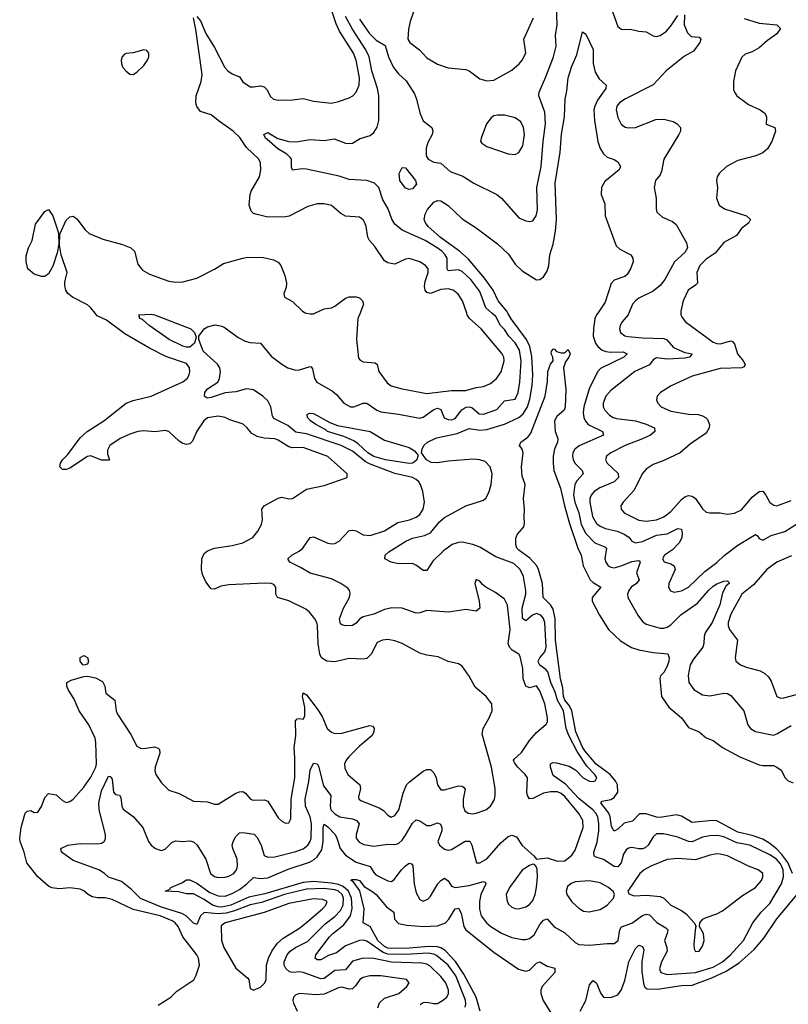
# Model space of a CAD drawing. Header units: inches. Extents: x 1694797 to 1849917, y 907313 to 1017959.
# Tile 535 of 656: x 1783247 to 1787595, y 996089 to 1001660. Entities that reach past the tile are written whole.
import ezdxf

# ---------------------------------------------------------------- set-up
doc = ezdxf.new("R2010")
doc.units = ezdxf.units.IN
doc.header["$MEASUREMENT"] = 0
doc.layers.add('B7080', color=7, linetype='Continuous')
doc.layers.add('B7989', color=7, linetype='Continuous')

msp = doc.modelspace()

# ---------------------------------------------------------------- linework, layer by layer
at = {"layer": 'B7080', "color": 5}
for points, elevation in [([(1784250, 1001678), (1784270, 1001652.7), (1784301, 1001581), (1784350, 1001502), (1784407, 1001390), (1784425, 1001370), (1784450, 1001353.2), (1784490, 1001335.8), (1784510, 1001308.9), (1784550, 1001280.7), (1784570, 1001279.2), (1784610, 1001285.4), (1784630, 1001280.3), (1784644.7, 1001264.7), (1784665.1, 1001225.1), (1784683.8, 1001210), (1784710, 1001205.4), (1784790, 1001205.7), (1784850, 1001214.2), (1784910, 1001199.7), (1785010, 1001188), (1785050, 1001196.5), (1785110, 1001218.3), (1785130.7, 1001229.3), (1785150.6, 1001249.4), (1785166.5, 1001290), (1785169.2, 1001330), (1785149.9, 1001430), (1785134.8, 1001470), (1785055.3, 1001595.3), (1785036.9, 1001636.9), (1784999.9, 1001750)], 580), ([(1785170, 1001662.9), (1785224.1, 1001584.1), (1785264.1, 1001544.1), (1785313.8, 1001513.8), (1785333.4, 1001450), (1785361.5, 1001390), (1785390, 1001353.4), (1785433.1, 1001313.1), (1785479.5, 1001239.5), (1785491.3, 1001210), (1785510, 1001133.7), (1785530, 1001088.5), (1785577.6, 1001050), (1785584, 1001030), (1785579.7, 1001010), (1785555.7, 1000964.3), (1785546.8, 1000933.2), (1785547, 1000890), (1785558.1, 1000870), (1785590, 1000853.3), (1785630, 1000848.5), (1785681.4, 1000801.4), (1785754.5, 1000774.5), (1785815.4, 1000735.4), (1785946, 1000670), (1785972.4, 1000650), (1786070, 1000539.3), (1786110, 1000522.4), (1786130, 1000518.4), (1786150, 1000522.4), (1786168.3, 1000550), (1786176.5, 1000583.5), (1786172.2, 1000710), (1786197.2, 1000830), (1786207.6, 1000970), (1786221.4, 1001070), (1786216.7, 1001136.6), (1786183.1, 1001230), (1786184.8, 1001250), (1786223.7, 1001336.3), (1786267, 1001450), (1786281.7, 1001510), (1786278.3, 1001570), (1786286.4, 1001630), (1786283.2, 1001736.8)], 560), ([(1785484.2, 1001730), (1785456.1, 1001650), (1785446.5, 1001606.5), (1785443.5, 1001550), (1785454, 1001530), (1785508.5, 1001488.5), (1785550, 1001444.9), (1785610, 1001408.9), (1785670, 1001386.7), (1785770, 1001378), (1785790.3, 1001370.3), (1785850, 1001324.9), (1785890, 1001313), (1785930, 1001318.4), (1786030, 1001374.3), (1786073, 1001410), (1786089.7, 1001430), (1786109.6, 1001470), (1786099.1, 1001550), (1786154.2, 1001670)], 580), ([(1785775.7, 1000000), (1785752.2, 1000070), (1785727.6, 1000107.6), (1785698.7, 1000130), (1785670, 1000137), (1785630, 1000133.8), (1785570, 1000111.5), (1785550, 1000117.3), (1785540.9, 1000130), (1785537.7, 1000150), (1785541.4, 1000178.6), (1785557.2, 1000230), (1785557.4, 1000250), (1785542.2, 1000270), (1785509.6, 1000290), (1785450, 1000307.9), (1785430, 1000305.8), (1785370, 1000277.4), (1785357.7, 1000277.7), (1785330, 1000284.2), (1785310, 1000295.6), (1785256, 1000376), (1785225.1, 1000410), (1785216.4, 1000430), (1785207.1, 1000490), (1785199.7, 1000510), (1785190, 1000527.3), (1785170, 1000543), (1785090, 1000548.4), (1785063.2, 1000563.2), (1785010, 1000608), (1784970, 1000618.9), (1784930, 1000617.4), (1784877.5, 1000602.5), (1784771.5, 1000548.5), (1784750, 1000544.2), (1784650, 1000542.4), (1784590, 1000556.9), (1784570, 1000564.2), (1784556, 1000576), (1784544.8, 1000610), (1784550.9, 1000670), (1784556, 1000690), (1784604, 1000770), (1784611.3, 1000811.3), (1784609.6, 1000849.6), (1784599.3, 1000870), (1784530, 1000936), (1784492.7, 1000992.7), (1784455, 1001030), (1784369.3, 1001089.3), (1784330, 1001122.2), (1784270, 1001140.3), (1784249.4, 1001169.4), (1784244.3, 1001190), (1784245, 1001230), (1784273.5, 1001310), (1784279, 1001350), (1784244.1, 1001604.1), (1784229.8, 1001670.2)], 580), ([(1785917.6, 1000000), (1785884.6, 1000030), (1785850, 1000122.9), (1785799.1, 1000190), (1785750, 1000235), (1785730, 1000245.5), (1785670, 1000238.7), (1785665.1, 1000250), (1785664.7, 1000310), (1785653.9, 1000330), (1785634.4, 1000350), (1785608.9, 1000370), (1785539.8, 1000410), (1785410, 1000469.8), (1785370, 1000503.5), (1785351.4, 1000531.4), (1785331.7, 1000590), (1785300.7, 1000640.7), (1785278.6, 1000710), (1785254.7, 1000734.7), (1785210.3, 1000750.3), (1785110, 1000756.5), (1785055.2, 1000775.2), (1784870, 1000814.3), (1784844.4, 1000815.6), (1784790, 1000808.3), (1784784.9, 1000824.9), (1784784.7, 1000870), (1784778.7, 1000878.7), (1784758.4, 1000898.4), (1784706.5, 1000930), (1784659.3, 1000970), (1784637.2, 1000990), (1784627.8, 1001010), (1784650, 1001020.9), (1784708, 1000988), (1784770, 1000970.9), (1784810.6, 1000969.4), (1784890, 1000982.8), (1784970, 1000976.9), (1785025.4, 1000985.4), (1785090, 1000961.1), (1785110, 1000959.5), (1785130, 1000961.3), (1785172.2, 1000987.8), (1785230, 1001004.9), (1785250, 1001022.2), (1785270, 1001051.6), (1785279.5, 1001090), (1785279.1, 1001230), (1785271.7, 1001270), (1785239.9, 1001370), (1785223.1, 1001450), (1785205.6, 1001490), (1785130, 1001605.7), (1785090, 1001677.2)], 560), ([(1786599, 1001710), (1786630, 1001621.6), (1786650, 1001606.3), (1786710, 1001604.9), (1786750, 1001594), (1786790, 1001590.3), (1786830, 1001569.2), (1786850, 1001565.4), (1786870, 1001570.2), (1786905.2, 1001594.8), (1786933, 1001627), (1786970, 1001684.2)], 560), ([(1787008, 1001688), (1787006.5, 1001630), (1787024.8, 1001584.8), (1787045.3, 1001565.3), (1787090, 1001561.6), (1787100.4, 1001550), (1787093.4, 1001530), (1787057.6, 1001482.4), (1787007.1, 1001453), (1786904.2, 1001370), (1786829.4, 1001290.6), (1786669.3, 1001210), (1786640.6, 1001190), (1786624.4, 1001170), (1786620.2, 1001150), (1786630, 1001106), (1786649.5, 1001069.5), (1786672.6, 1001052.6), (1786690, 1001047.8), (1786730, 1001050.2), (1786845.2, 1001094.8), (1786890, 1001097.6), (1786943.4, 1001083.4), (1786966.7, 1001070), (1786984.2, 1001050), (1786985.3, 1001030), (1786975.8, 1001010), (1786890.8, 1000870), (1786878.3, 1000801.7), (1786870, 1000782.6), (1786843.1, 1000750), (1786836.5, 1000710), (1786847.4, 1000650), (1786846.5, 1000590), (1786851.8, 1000570), (1786882.3, 1000542.3), (1786938.8, 1000518.8), (1786961.2, 1000501.2), (1787018, 1000398), (1787024.5, 1000370), (1787010, 1000342.2), (1786951, 1000290), (1786896.2, 1000190), (1786870, 1000156.8), (1786830, 1000124.6), (1786750, 1000084), (1786730.2, 1000070), (1786713.6, 1000050), (1786693.1, 1000000)], 560), ([(1787345.7, 1001665.7), (1787430, 1001639.7), (1787530, 1001630.4), (1787550.8, 1001610), (1787530, 1001580.7), (1787477.1, 1001542.9), (1787430, 1001499.7), (1787390, 1001478), (1787350, 1001465.6), (1787332.3, 1001447.7), (1787296.6, 1001370), (1787284, 1001310), (1787285.5, 1001265.5), (1787289.5, 1001249.4), (1787302.8, 1001230), (1787370, 1001180.9), (1787435.5, 1001150), (1787464.4, 1001130), (1787472, 1001108), (1787468.7, 1001068.7), (1787518, 1001050), (1787523.1, 1001030), (1787500.9, 1000970), (1787476.1, 1000930), (1787450, 1000906.6), (1787410.6, 1000890), (1787310, 1000864.1), (1787245.3, 1000830), (1787203.1, 1000790), (1787192.2, 1000770), (1787188.4, 1000750), (1787193.7, 1000710), (1787187.6, 1000650), (1787203.1, 1000610), (1787233, 1000590), (1787359.1, 1000550), (1787381.6, 1000530), (1787372.2, 1000510), (1787330, 1000477.7), (1787301.1, 1000438.9), (1787230, 1000399.8), (1787180.6, 1000339.4), (1787130, 1000305.8), (1787094, 1000270), (1787078, 1000230), (1787081.1, 1000170), (1787070, 1000157.2), (1787027.7, 1000130), (1787000.7, 1000070), (1786987.4, 1000010), (1786987.3, 1000000)], 580), ([(1786007.8, 1000000), (1786001.7, 1000010), (1785952.8, 1000070), (1785924.9, 1000130), (1785876.8, 1000196.8), (1785785.1, 1000305.1), (1785735.8, 1000350), (1785627.6, 1000427.6), (1785557.2, 1000490), (1785542.3, 1000510), (1785535, 1000530), (1785539.9, 1000560.1), (1785553.1, 1000586.9), (1785590, 1000627), (1785610, 1000636.1), (1785630, 1000634.2), (1785670, 1000609.1), (1785750, 1000533.2), (1785830, 1000482.6), (1785950, 1000391), (1786012.7, 1000332.7), (1786050, 1000277.3), (1786090, 1000239.1), (1786170, 1000188.9), (1786190, 1000190.4), (1786210, 1000204.9), (1786230, 1000237.3), (1786240.9, 1000270), (1786246.3, 1000330), (1786263.9, 1000390), (1786277.4, 1000462.6), (1786282.7, 1000530), (1786275.3, 1000735.3), (1786304.5, 1000910), (1786311.9, 1001011.9), (1786329.4, 1001110), (1786331.7, 1001210), (1786342, 1001258), (1786349.1, 1001330), (1786370, 1001397.1), (1786399.4, 1001460.6), (1786430, 1001591.3), (1786450, 1001578), (1786490, 1001490.8), (1786491.6, 1001411.5), (1786502.3, 1001362.3), (1786525.5, 1001325.5), (1786564, 1001290), (1786562.4, 1001270), (1786515.9, 1001204.1), (1786499.7, 1001170), (1786495.4, 1001150), (1786497.8, 1001090), (1786517.1, 1000970), (1786531.3, 1000931.3), (1786550, 1000900.3), (1786570, 1000882.8), (1786608.9, 1000868.9), (1786630, 1000855.5), (1786645.5, 1000830), (1786637.1, 1000810), (1786556.5, 1000743.5), (1786538, 1000710), (1786535.8, 1000670), (1786557.1, 1000617.1), (1786558.8, 1000550), (1786621.2, 1000381.2), (1786641, 1000361), (1786703.8, 1000330), (1786715.8, 1000310), (1786717.4, 1000290), (1786702.2, 1000250), (1786682.3, 1000217.7), (1786670, 1000207.8), (1786610, 1000186.3), (1786592.5, 1000167.6), (1786558.5, 1000061.5), (1786516.4, 1000000)], 540), ([(1783673.5, 1000000), (1783649.9, 1000029.9), (1783630, 1000047.1), (1783545.1, 1000090), (1783520.3, 1000110), (1783508.7, 1000130), (1783503.1, 1000156.9), (1783503.3, 1000176.7), (1783515.4, 1000230), (1783482, 1000330), (1783473.2, 1000386.8), (1783473.6, 1000446.4), (1783510, 1000526), (1783530, 1000544.9), (1783550, 1000547.7), (1783570, 1000533), (1783617.1, 1000470), (1783640.7, 1000450), (1783717.5, 1000417.5), (1783828.8, 1000388.8), (1783876, 1000370), (1783896.3, 1000350), (1783915.8, 1000275.8), (1783942.7, 1000242.7), (1783980.7, 1000220.7), (1784090, 1000180.3), (1784130, 1000174), (1784170, 1000175.8), (1784250, 1000198.4), (1784350, 1000248.9), (1784399.3, 1000280.7), (1784508.7, 1000311.3), (1784535.4, 1000315.4), (1784626.5, 1000313.5), (1784682, 1000302), (1784708.7, 1000288.7), (1784724.9, 1000270), (1784747.1, 1000212.9), (1784756.3, 1000170), (1784755.2, 1000144.8), (1784741, 1000110), (1784744.7, 1000090), (1784790, 1000064.9), (1784847.3, 1000010), (1784861.7, 1000001.7), (1784869.3, 1000000)], 580), ([(1784917.5, 1000000), (1784970, 1000024.9), (1785010, 1000028.9), (1785030, 1000038.9), (1785090, 1000083.7), (1785110, 1000092.2), (1785150, 1000092.4), (1785170, 1000085.5), (1785185.5, 1000070), (1785192.4, 1000050), (1785172.6, 1000000)], 580)]:
    msp.add_lwpolyline(points, dxfattribs=dict(at, elevation=elevation))
for points, elevation in [([(1783950, 1001489.3), (1783890, 1001471.8), (1783850, 1001469.2), (1783837.3, 1001462.7), (1783826.8, 1001450), (1783822, 1001430), (1783823.8, 1001410), (1783830.7, 1001390), (1783847.3, 1001370), (1783870, 1001350.8), (1783890, 1001350.7), (1783910, 1001363), (1783950, 1001400.5), (1783969.5, 1001430), (1783977, 1001450), (1783978, 1001470), (1783966, 1001486)], 620), ([(1785950, 1001120.5), (1785930, 1001115.6), (1785914.9, 1001105.1), (1785887, 1001070), (1785857, 1000990), (1785854, 1000970), (1785861, 1000961), (1785890, 1000942.8), (1786010, 1000901.7), (1786050, 1000897), (1786070, 1000908.4), (1786093.1, 1000946.9), (1786103.4, 1001010), (1786097.7, 1001050), (1786081.3, 1001081.3), (1786050, 1001103.9), (1785990, 1001118.9)], 580), ([(1785450, 1000699.7), (1785430, 1000707.6), (1785397.6, 1000750), (1785394, 1000790), (1785410, 1000822.8), (1785430, 1000822), (1785486, 1000750), (1785492, 1000730), (1785470, 1000703)], 540), ([(1783370, 1000207.3), (1783330, 1000220.9), (1783294, 1000250), (1783283.7, 1000290), (1783284.1, 1000324.1), (1783297, 1000370), (1783317, 1000410), (1783337.2, 1000502.8), (1783390, 1000574.8), (1783410, 1000586.8), (1783435.3, 1000550), (1783462, 1000470), (1783467.7, 1000450), (1783468, 1000390), (1783459.5, 1000340.5), (1783435.1, 1000264.9), (1783410, 1000222.4), (1783390, 1000207.6)], 580)]:
    msp.add_lwpolyline(points, close=True, dxfattribs=dict(at, elevation=elevation))
at = {"layer": 'B7989', "color": 5}
for points, elevation in [([(1784030, 996084.2), (1784101.6, 996130), (1784136.3, 996163.7), (1784231.5, 996228.5), (1784246.2, 996253.8), (1784263.9, 996310), (1784258.9, 996350), (1784249.8, 996370), (1784170.7, 996470.7), (1784143.1, 996530), (1784127, 996550), (1784110, 996561.8), (1784041.1, 996590), (1783890, 996625.1), (1783770, 996681.9), (1783730, 996691.7), (1783688.3, 996691.7), (1783657.3, 996697.3), (1783634.6, 996710), (1783610, 996731.9), (1783590, 996740.4), (1783530, 996747.4), (1783470, 996742), (1783430, 996747.3), (1783410, 996758), (1783349.2, 996810), (1783287.6, 996890), (1783271.8, 996950), (1783249.6, 997010), (1783247.3, 997030), (1783255.1, 997090), (1783278, 997170), (1783290, 997182), (1783310, 997186), (1783330, 997175.3), (1783350, 997176.5), (1783370, 997208.5), (1783390, 997259.5), (1783410, 997282.8), (1783454.4, 997274.4), (1783490, 997241.6), (1783510, 997230.4), (1783530, 997236.4), (1783550, 997250.4), (1783610, 997318.3), (1783650, 997373.6), (1783677.3, 997430), (1783681.2, 997450), (1783678.9, 997570), (1783674.5, 997594.5), (1783638.3, 997670), (1783584.3, 997750), (1783555, 997815), (1783522.4, 997870), (1783513.8, 997890), (1783514.7, 997910), (1783537.7, 997922.3), (1783610, 997943.5), (1783630, 997945.2), (1783676.9, 997936.9), (1783715.5, 997915.5), (1783728.3, 997890), (1783733.8, 997850), (1783784.6, 997810), (1783792.9, 997750), (1783800.2, 997730), (1783875.4, 997615.4), (1783909, 997550), (1783930, 997539.1), (1783950, 997537.2), (1784010, 997546), (1784030, 997539.3), (1784037.6, 997530), (1784039.6, 997510), (1784012.8, 997430), (1784011.6, 997410), (1784017, 997390), (1784050, 997343), (1784090, 997301.3), (1784150, 997281.7), (1784230, 997238.3), (1784310, 997234.6), (1784350, 997221.3), (1784370, 997221.1), (1784470, 997283.5), (1784490, 997291.3), (1784510, 997292.9), (1784524.7, 997284.7), (1784551.6, 997251.5), (1784565.1, 997245.1), (1784630, 997246.5), (1784650, 997238), (1784710, 997144.9), (1784730, 997124.9), (1784750, 997114.9), (1784770, 997116.3), (1784781, 997139), (1784782.2, 997250), (1784803.1, 997370), (1784803.9, 997483.9), (1784798.9, 997541.1), (1784809.4, 997610), (1784807.2, 997692.8), (1784815.9, 997704.1), (1784830, 997706.7), (1784850, 997703.1), (1784860.5, 997719.5), (1784860.3, 997770), (1784846.2, 997830), (1784850, 997850.6), (1784870, 997839.3), (1784930, 997761.7), (1784958.4, 997718.4), (1784986.8, 997650), (1785010, 997628.4), (1785030, 997622.2), (1785070, 997623.2), (1785227.4, 997667.4), (1785242.5, 997662.5), (1785252, 997652), (1785251.2, 997630), (1785240.2, 997610), (1785170, 997549.8), (1785109.2, 997490), (1785093.6, 997470), (1785085.2, 997450), (1785085.4, 997425.5), (1785102.8, 997390), (1785171.6, 997330), (1785175.8, 997310), (1785163, 997263), (1785165.7, 997250), (1785180.6, 997240.6), (1785280.5, 997200.5), (1785305.3, 997185.3), (1785330, 997159.1), (1785348.8, 997148.8), (1785370, 997157.1), (1785391.7, 997190), (1785416.5, 997283.5), (1785435.3, 997330), (1785451.2, 997348.8), (1785530, 997408), (1785550, 997417.7), (1785570, 997417.4), (1785590, 997398.4), (1785602.8, 997370), (1785611.3, 997331.3), (1785630, 997303.1), (1785650, 997302.3), (1785730, 997324.6), (1785750, 997323.8), (1785758.3, 997318.3), (1785766.4, 997306.4), (1785756.3, 997250), (1785755.6, 997210), (1785764.7, 997184.7), (1785783.8, 997170), (1785810, 997166.3), (1785830, 997170.2), (1785884.7, 997190), (1785910.5, 997209.5), (1785932.2, 997247.8), (1785937.3, 997270), (1785937.4, 997310), (1785916.1, 997430), (1785862.8, 997617.2), (1785868.3, 997650), (1785902.4, 997710), (1785919.3, 997750), (1785918, 997790), (1785886.6, 997830), (1785823.9, 997883.9), (1785790, 997945.1), (1785750, 998002.9), (1785730, 998014.7), (1785670, 998027.8), (1785615, 998055.1), (1785550, 998063.8), (1785510, 998075.5), (1785410, 998130.9), (1785370, 998146.4), (1785330, 998153.8), (1785298.8, 998150), (1785270, 998136.9), (1785235.3, 998070), (1785210, 998045.3), (1785190, 998041.6), (1785110, 998044.8), (1785030, 998026.5), (1784984.5, 998030), (1784954.5, 998050), (1784945.2, 998070), (1784934.7, 998130), (1784931.7, 998231.7), (1784928, 998250), (1784917.2, 998270), (1784887, 998307), (1784865, 998325), (1784770, 998372.6), (1784706.3, 998390), (1784695.3, 998410), (1784695.8, 998450), (1784684.1, 998464.1), (1784670.4, 998470.4), (1784632.5, 998472.5), (1784430, 998462.3), (1784385.3, 998454.7), (1784350, 998437.7), (1784330, 998440.4), (1784299.5, 998479.5), (1784281.3, 998521.3), (1784275, 998550), (1784278.4, 998610), (1784290, 998638.9), (1784310, 998655), (1784350, 998669.2), (1784450, 998684.9), (1784510, 998700.9), (1784565.6, 998730), (1784594.6, 998765.4), (1784615.9, 998804.1), (1784619.8, 998830), (1784617.2, 998890), (1784629.8, 998910.2), (1784710, 998953.2), (1784730, 998959.3), (1784770, 998949.3), (1784790, 998950.2), (1784870, 999002.8), (1784970, 999024.7), (1785099, 999070), (1785099.3, 999090), (1784990, 999188.7), (1784850, 999239.3), (1784790, 999238.5), (1784770, 999243.1), (1784710, 999281.3), (1784690, 999287.9), (1784630, 999291.6), (1784590, 999301.6), (1784559.5, 999319.5), (1784532.5, 999352.5), (1784510.6, 999370.6), (1784435.6, 999395.6), (1784409, 999409), (1784370, 999416.8), (1784310, 999406.6), (1784288.1, 999390), (1784249, 999331), (1784225.4, 999274.6), (1784210, 999260.6), (1784190, 999255.5), (1784170, 999262.4), (1784150, 999274.9), (1784090.4, 999330.4), (1784070, 999336), (1784011.5, 999328.5), (1783950, 999333.1), (1783916.3, 999330), (1783870, 999315.4), (1783815.8, 999290), (1783756.3, 999250), (1783743.8, 999223.8), (1783744.3, 999204.3), (1783755.5, 999170), (1783752.4, 999167.6), (1783710, 999168.4), (1783650, 999193.2), (1783630, 999188.9), (1783530, 999123.1), (1783510, 999115.4), (1783490, 999115.1), (1783473.6, 999130), (1783477.7, 999150), (1783489.8, 999170), (1783519.5, 999200.5), (1783590, 999294.3), (1783629.8, 999330), (1783722.8, 999390), (1783850.4, 999489.6), (1783890, 999505.9), (1783990, 999530.1), (1784170, 999610.2), (1784194.5, 999630), (1784205.9, 999650), (1784210.4, 999670), (1784207.8, 999690), (1784190, 999715.2), (1784074.3, 999754.3), (1783981.4, 999801.4), (1783842.4, 999882.4), (1783739, 999959), (1783685.2, 999985.2), (1783673.5, 1000000)], 580), ([(1785512.8, 996087.2), (1785530, 996100.1), (1785550, 996101.7), (1785590, 996093), (1785610, 996094.1), (1785639.3, 996110), (1785663.7, 996130), (1785672.2, 996150), (1785672.4, 996170), (1785658.5, 996210), (1785630, 996247.1), (1785566.4, 996306.4), (1785550, 996315.4), (1785521.8, 996321.8), (1785350, 996327.2), (1785250, 996348.6), (1785190, 996350.9), (1785130, 996333.5), (1785090, 996283.6), (1785030, 996280.4), (1784970, 996234.8), (1784950, 996232.6), (1784850, 996268.3), (1784830, 996272.5), (1784790, 996269.4), (1784772.5, 996272.5), (1784752, 996292), (1784743.7, 996310), (1784743.2, 996330), (1784760.7, 996370), (1784777.1, 996390), (1784806.5, 996410), (1784875.9, 996444.1), (1784975.8, 996544.2), (1785030, 996585.3), (1785060.9, 996619.1), (1785077.1, 996650), (1785079.6, 996690), (1785071.1, 996711.1), (1785050, 996729.9), (1785030, 996736.9), (1784970, 996743.7), (1784870, 996740.9), (1784745.7, 996710), (1784614.8, 996665.2), (1784550, 996652.7), (1784462.2, 996617.8), (1784415.7, 996604.3), (1784370, 996600.3), (1784290, 996607.8), (1784270.7, 996590), (1784250, 996540.4), (1784230, 996549.1), (1784189, 996589), (1784163.8, 996603.8), (1784050, 996638.2), (1783930, 996687.6), (1783879.1, 996739.1), (1783823.1, 996783.1), (1783750, 996809), (1783727.8, 996830), (1783694.3, 996850), (1783550, 996903.7), (1783484.5, 996950), (1783479.3, 996970), (1783519.3, 996990), (1783590, 996999.8), (1783690, 996998), (1783710, 997000.8), (1783727.6, 997012.4), (1783732.7, 997027.3), (1783732.3, 997050), (1783697.6, 997190), (1783694.6, 997230), (1783710, 997296.1), (1783750, 997380.4), (1783758.3, 997378.3), (1783770, 997362.8), (1783778.5, 997290), (1783790, 997276.9), (1783812.7, 997272.7), (1783820, 997260), (1783824.7, 997210), (1783832.7, 997192.7), (1783890, 997151.6), (1783943.6, 997090), (1783975.2, 997010), (1783990, 996989), (1784015.5, 996970), (1784050, 996960.3), (1784070, 996966.7), (1784110, 997007), (1784130, 997014.6), (1784170, 997010.2), (1784210, 997013.2), (1784230, 997008.3), (1784251.8, 996990), (1784299.7, 996910), (1784326.2, 996830), (1784350, 996812.8), (1784370, 996807.2), (1784410, 996807.8), (1784430, 996814), (1784458.2, 996830), (1784473.7, 996850), (1784479.2, 996870), (1784478.1, 996910), (1784452.6, 996970), (1784449.8, 996990), (1784453.8, 997010), (1784470, 997038.7), (1784490, 997058.5), (1784510, 997061.1), (1784572.7, 997052.7), (1784590, 997033.4), (1784612.6, 996990), (1784630, 996930.5), (1784650, 996921.2), (1784690, 996923.5), (1784810, 996953.4), (1784850, 996969.6), (1784876.3, 996990), (1784889.9, 997010), (1784896.3, 997030), (1784898.7, 997110), (1784890, 997149.8), (1784863.4, 997210), (1784862.1, 997250), (1784882.4, 997350), (1784890, 997413.4), (1784910, 997454), (1784930, 997450.4), (1784937.1, 997437.1), (1784965.6, 997325.6), (1785006.4, 997270), (1785002.9, 997210), (1785007.9, 997190), (1785030, 997166.1), (1785058.3, 997150), (1785130, 997138.2), (1785153.2, 997130), (1785166.7, 997110), (1785150.1, 997050), (1785151, 997030), (1785167.2, 997007.2), (1785193.2, 996993.2), (1785250, 996984.4), (1785330, 996995.1), (1785370, 996993.2), (1785390, 996998.5), (1785410, 997017.1), (1785430, 997045.3), (1785470, 997114.2), (1785490, 997132.3), (1785510, 997127.3), (1785550, 997100.9), (1785570, 997100.5), (1785610, 997115.9), (1785628.3, 997108.3), (1785634.8, 997090), (1785634.1, 997070), (1785613.1, 997010), (1785622.4, 996990), (1785650, 996967.2), (1785670, 996962), (1785690, 996965.2), (1785767.1, 997013), (1785792.9, 997012.8), (1785804.2, 996990), (1785830.5, 996890.5), (1785850, 996889.1), (1785890, 996912.3), (1785970, 997005), (1786010, 997039.3), (1786030, 997046.7), (1786057.3, 997037.3), (1786090, 996988.4), (1786156, 996930), (1786171, 996911), (1786230, 996917.3), (1786290, 996898.4), (1786330, 996900.3), (1786370, 996932.4), (1786390, 996960.9), (1786434.2, 997090), (1786431.7, 997130), (1786410, 997168.1), (1786330, 997264.3), (1786310, 997281.3), (1786290, 997290.7), (1786250, 997291.5), (1786210, 997283.2), (1786150, 997254.3), (1786130, 997252.3), (1786118.6, 997270), (1786115.2, 997290), (1786118.7, 997370), (1786107.1, 997390), (1786064.4, 997430), (1786045.1, 997454.9), (1786040.9, 997470), (1786043.8, 997476.2), (1786085.9, 997514.1), (1786130, 997582.2), (1786170, 997627.7), (1786226, 997674), (1786232.2, 997687.8), (1786233.5, 997710), (1786217.9, 997790), (1786190, 997862), (1786170, 997890.7), (1786130, 997879.9), (1786109.6, 997889.6), (1786095, 997930), (1786092.7, 997990), (1786077.6, 998057.6), (1786069.7, 998069.7), (1786032.2, 998092.2), (1786017.7, 998110), (1786009.6, 998130), (1786021.2, 998210), (1786007.1, 998347.1), (1785990, 998381.1), (1785938.5, 998418.5), (1785882.9, 998450), (1785864.2, 998464.2), (1785850, 998483.7), (1785830, 998492), (1785821.6, 998470), (1785846.7, 998370), (1785850.3, 998330), (1785830, 998312.8), (1785770, 998322.9), (1785672.8, 998307.2), (1785550, 998317.4), (1785510, 998304), (1785490, 998302.7), (1785410, 998329.7), (1785352.4, 998332.4), (1785310, 998322.4), (1785250, 998296.5), (1785190, 998281), (1785170.6, 998269.4), (1785150, 998246.2), (1785130, 998231.9), (1785090, 998230.8), (1785070, 998235.4), (1785062.6, 998242.6), (1785056.5, 998270), (1785079.1, 998330), (1785112.3, 998390), (1785116, 998416), (1785113.6, 998430), (1785103.4, 998443.4), (1785064.5, 998470), (1785010, 998497.2), (1784890, 998527.7), (1784839.3, 998559.3), (1784775.1, 998590), (1784766.1, 998606.1), (1784764.7, 998610), (1784786.3, 998630), (1784827.5, 998652.5), (1784848.6, 998670), (1784890, 998730.3), (1784910, 998733.1), (1784990, 998698.5), (1785010, 998693.8), (1785030, 998695.9), (1785055.1, 998710), (1785110, 998769.1), (1785130, 998772.6), (1785150, 998767.6), (1785190, 998746), (1785230, 998741.8), (1785310, 998768.4), (1785385.4, 998814.6), (1785451.8, 998830), (1785490, 998844.6), (1785510, 998861), (1785528.7, 998890), (1785536.1, 998930), (1785526.7, 998990), (1785513.7, 999030), (1785504.4, 999044.4), (1785490, 999059.2), (1785470, 999069.9), (1785370, 999093.2), (1785226.4, 999146.4), (1785200.9, 999160.9), (1785130, 999218.4), (1785065.2, 999250), (1784870, 999316.6), (1784810, 999325.5), (1784763.9, 999363.9), (1784684.3, 999404.3), (1784676.9, 999416.9), (1784668.7, 999470), (1784650, 999502.9), (1784621.8, 999530), (1784570, 999565.7), (1784530, 999570.5), (1784470, 999555), (1784410, 999548.8), (1784330, 999521.4), (1784310, 999518.2), (1784302, 999522), (1784293.3, 999530), (1784294, 999550), (1784310, 999570.9), (1784368.6, 999610), (1784377.6, 999630), (1784383.4, 999670), (1784378.4, 999690), (1784366.1, 999710), (1784284.7, 999784.7), (1784260.5, 999850), (1784260.9, 999870), (1784289.8, 999910.2), (1784310, 999922.8), (1784353.3, 999933.3), (1784390, 999926.3), (1784410, 999916), (1784482.7, 999862.7), (1784521.7, 999841.7), (1784550, 999833.6), (1784610, 999830.2), (1784670, 999756.2), (1784730.2, 999710), (1784764, 999690), (1784810, 999677.2), (1784830, 999678.1), (1784890, 999698), (1784895.3, 999695.3), (1784903.6, 999683.6), (1784915.2, 999630), (1784927.8, 999610), (1785017.3, 999557.3), (1785038.8, 999538.8), (1785080.2, 999490), (1785118.8, 999470), (1785138, 999470), (1785190, 999490.2), (1785210, 999490.9), (1785266.7, 999450), (1785290, 999440.5), (1785390, 999427.8), (1785510, 999405.4), (1785530, 999411), (1785590, 999454.1), (1785610, 999462.2), (1785630, 999454.4), (1785648, 999408), (1785670, 999397.6), (1785690, 999396.6), (1785710, 999403.9), (1785748.1, 999451.9), (1785770, 999466.8), (1785790, 999469.6), (1785805.2, 999465.2), (1785845.8, 999430), (1785870, 999427.8), (1785945.5, 999454.5), (1785990, 999503.1), (1786050, 999513.2), (1786067.6, 999550), (1786076.3, 999610), (1786082.9, 999730), (1786074.3, 999790), (1786050, 999832.2), (1786014, 999870), (1785990, 999906.8), (1785967.3, 999930), (1785939.8, 999979.8), (1785917.6, 1000000)], 560), ([(1785767.6, 996072.4), (1785771.2, 996090), (1785768.1, 996111.9), (1785713.5, 996250), (1785670.6, 996310), (1785605.4, 996365.4), (1785590, 996373.7), (1785558.1, 996378.1), (1785430.1, 996370.1), (1785330, 996373.3), (1785302.7, 996382.7), (1785210, 996446.7), (1785190, 996451.8), (1785170, 996450.3), (1785090, 996420.7), (1785038.7, 996381.3), (1784994.7, 996365.3), (1784950, 996340.2), (1784930, 996340.8), (1784918.5, 996350), (1784921.5, 996370), (1784999.9, 996470), (1785018.5, 996490), (1785081.4, 996538.6), (1785117.9, 996590), (1785128.5, 996631.5), (1785124.4, 996690), (1785107.1, 996730), (1785076.4, 996756.4), (1785050, 996767.6), (1785010, 996775.4), (1784910, 996783.7), (1784850, 996778.4), (1784634, 996714), (1784544.1, 996695.9), (1784440.9, 996650), (1784390, 996639.5), (1784370, 996640.2), (1784338.3, 996650), (1784290, 996682.8), (1784230, 996715.1), (1784190, 996713.3), (1784144.8, 996724.8), (1784069.3, 996730), (1784085.6, 996734.4), (1784098.4, 996741.6), (1784102.7, 996750), (1784163.9, 996776.1), (1784190, 996793.4), (1784210, 996794), (1784250, 996773.9), (1784322.3, 996722.3), (1784370, 996703.8), (1784410, 996700.1), (1784450, 996715.7), (1784490, 996739.4), (1784530.5, 996769.5), (1784570, 996807.2), (1784610, 996800.8), (1784650, 996805.4), (1784766.6, 996853.4), (1784885.7, 996894.3), (1784912.2, 996907.8), (1784930, 996922.9), (1784956.7, 996963.3), (1784964.6, 997010), (1784963.8, 997090), (1784970, 997108.7), (1784990, 997094), (1785031.6, 997050), (1785042, 997030), (1785060.3, 996970), (1785090, 996933.5), (1785150, 996892.5), (1785229.6, 996869.6), (1785250, 996834.7), (1785262.4, 996822.4), (1785330, 996788.4), (1785350, 996784.4), (1785365.2, 996794.8), (1785406.5, 996850), (1785430, 996873.2), (1785450, 996887.3), (1785464.2, 996884.2), (1785471.7, 996871.7), (1785478.8, 996770), (1785490, 996720.5), (1785510, 996682.4), (1785530, 996672.4), (1785555.5, 996684.5), (1785570, 996700.4), (1785612.7, 996770), (1785630, 996790.1), (1785650, 996803.2), (1785670, 996787.7), (1785690, 996756.8), (1785710, 996750.6), (1785790, 996761.1), (1785870, 996784), (1785879.3, 996779.3), (1785883.2, 996770), (1785856.1, 996710), (1785847.8, 996670), (1785847.9, 996627.9), (1785857.4, 996590), (1785888.5, 996550), (1785912.3, 996530), (1785972.5, 996492.5), (1786030, 996467.3), (1786090, 996455.8), (1786110, 996455.4), (1786130, 996461.4), (1786157.2, 996482.8), (1786190, 996541.1), (1786210, 996565.4), (1786230, 996572.8), (1786270, 996527.9), (1786330, 996492.9), (1786390, 996439.1), (1786410, 996426.9), (1786470, 996423.5), (1786570, 996434), (1786610, 996433.4), (1786632.3, 996450), (1786642, 996510), (1786652.1, 996527.9), (1786710, 996548.4), (1786770, 996592.3), (1786790, 996598.6), (1786810, 996596.3), (1786851.3, 996551.3), (1786901.9, 996521.9), (1786912.9, 996510), (1786910.1, 996490), (1786893.7, 996450), (1786907.4, 996410), (1786908.9, 996390), (1786876.6, 996330), (1786866.8, 996290), (1786873.4, 996270), (1786910, 996258.4), (1787070, 996269.1), (1787170, 996300.2), (1787222.5, 996330), (1787267.2, 996370), (1787341, 996450), (1787394.6, 996550), (1787441.8, 996610), (1787490, 996659.3), (1787555.3, 996770), (1787568.4, 996810), (1787565.8, 996850), (1787550, 996883.6), (1787528.5, 996910), (1787490, 996934.2), (1787376.4, 996990), (1787303.5, 997003.5), (1787230, 997036.7), (1787195.7, 997044.3), (1787150, 997042.9), (1787110, 997033.9), (1787050, 997007.8), (1787030, 997010.9), (1786970, 997034.9), (1786890, 997054.6), (1786850, 997052.8), (1786830, 997036.9), (1786802, 996990), (1786784.9, 996975.1), (1786770, 996968.7), (1786750, 996968.7), (1786710, 996976.8), (1786690, 996972.5), (1786677.4, 996962.6), (1786661.8, 996938.2), (1786648.7, 996890), (1786630, 996867.3), (1786610, 996869.3), (1786550, 996908.1), (1786503.1, 996923.1), (1786496.1, 996930), (1786495.5, 996950), (1786513.6, 997006.4), (1786523.6, 997070), (1786523.4, 997110), (1786516.6, 997150), (1786506.2, 997170), (1786488.2, 997190), (1786410, 997253.7), (1786335.3, 997335.3), (1786264, 997384), (1786249.2, 997430), (1786248.7, 997450), (1786263.1, 997456.9), (1786283.8, 997456.2), (1786356.1, 997436.1), (1786393.2, 997413.2), (1786434, 997370), (1786470, 997352.1), (1786492.7, 997350), (1786504.1, 997355.9), (1786512.5, 997370), (1786501.1, 997390), (1786456, 997436), (1786400.3, 997520.3), (1786352.6, 997610), (1786337.8, 997650), (1786323, 997750), (1786289.7, 997810), (1786275.6, 997855.6), (1786251.2, 997910), (1786234.7, 997970), (1786223.8, 997983.8), (1786188.6, 998008.6), (1786182.4, 998022.4), (1786179.9, 998030), (1786188.5, 998050), (1786216.8, 998083.2), (1786225.4, 998110), (1786217.6, 998250), (1786210, 998272.2), (1786195.7, 998290), (1786170, 998301), (1786148.7, 998291.2), (1786110, 998259), (1786092, 998272), (1786088.6, 998330), (1786109.3, 998409.3), (1786109.4, 998430), (1786097.1, 998510), (1786077.8, 998550), (1786042.3, 998582.3), (1785940, 998620), (1785850, 998675.5), (1785810, 998691.5), (1785750, 998704.7), (1785730, 998702.8), (1785693.1, 998690), (1785644.6, 998655.4), (1785583.9, 998596.1), (1785550, 998543.7), (1785530, 998543.6), (1785492.2, 998572.2), (1785470, 998583), (1785390, 998580.9), (1785349.2, 998590), (1785312.3, 998610), (1785313.6, 998630), (1785335.8, 998650), (1785432, 998710), (1785470, 998725.6), (1785537.7, 998742.3), (1785570, 998756.5), (1785620.9, 998819.1), (1785650, 998842.7), (1785770, 998908.8), (1785870, 998940.7), (1785885.2, 998954.8), (1785902, 998990), (1785914.5, 999030), (1785920.5, 999090), (1785908.2, 999130), (1785879.4, 999159.4), (1785850.4, 999170.5), (1785812.9, 999172.9), (1785670, 999162.4), (1785610, 999152.6), (1785575.3, 999155.3), (1785547.8, 999170), (1785520.5, 999210), (1785523, 999230), (1785532.6, 999250), (1785553.6, 999270), (1785605.4, 999294.6), (1785721, 999319), (1785790, 999346.3), (1785850, 999338.2), (1785890, 999342.1), (1785990, 999372), (1786070, 999408.6), (1786095.4, 999430), (1786118.9, 999470), (1786132.3, 999512.3), (1786146.4, 999590), (1786149.6, 999650.4), (1786144.8, 999755.2), (1786133.6, 999810), (1786114.7, 999850), (1786027.6, 999967.6), (1786007.8, 1000000)], 540), ([(1784869.3, 1000000), (1784890, 999995.3), (1784910, 999996.5), (1784917.5, 1000000)], 580), ([(1785172.6, 1000000), (1785160.7, 999970), (1785152.9, 999850), (1785164.5, 999744.5), (1785172.7, 999732.7), (1785190, 999724.2), (1785258.4, 999718.4), (1785268.9, 999708.9), (1785279, 999670), (1785325.3, 999605.3), (1785349, 999589), (1785410, 999571), (1785550, 999545.8), (1785690, 999561), (1785770, 999562.2), (1785830, 999579), (1785870, 999584.4), (1785910, 999600.7), (1785944.2, 999630), (1785970, 999667), (1785987, 999730), (1785985.2, 999750), (1785975.4, 999770), (1785858, 999910), (1785790.7, 999970), (1785779.1, 999990), (1785775.7, 1000000)], 580), ([(1786516.4, 1000000), (1786509.6, 999990), (1786501.2, 999970), (1786492.1, 999912.1), (1786490.8, 999870), (1786503.2, 999830), (1786517.2, 999810), (1786541.5, 999790), (1786562, 999782), (1786590, 999778.1), (1786660.7, 999780.7), (1786682.6, 999770), (1786665.3, 999750), (1786533.3, 999686.7), (1786518, 999670), (1786470, 999577.2), (1786437.7, 999470), (1786434.8, 999434.8), (1786438.3, 999410), (1786447.8, 999387.8), (1786462.2, 999370), (1786543.6, 999330), (1786548.8, 999310), (1786411.4, 999248.6), (1786387.1, 999230), (1786376.8, 999210), (1786374.4, 999190), (1786378.7, 999170), (1786389.3, 999149.3), (1786428.3, 999110), (1786434.4, 999090), (1786398.1, 999050), (1786387.2, 999030), (1786379.7, 998970), (1786387.4, 998930), (1786409.4, 998870), (1786423.6, 998803.5), (1786450, 998752.2), (1786500.1, 998700.1), (1786557.5, 998677.5), (1786566.2, 998670), (1786557.2, 998610), (1786562, 998590), (1786576.1, 998570), (1786590, 998561.6), (1786610, 998558.9), (1786650, 998570.1), (1786710, 998594.9), (1786750, 998600.2), (1786755.8, 998595.8), (1786757.4, 998590), (1786736.3, 998530), (1786750.2, 998490), (1786736.1, 998470), (1786706.3, 998450), (1786692.7, 998430), (1786686, 998410), (1786687.1, 998390), (1786742.8, 998290), (1786770, 998255.3), (1786790, 998239.2), (1786870, 998218.1), (1786890, 998217.5), (1786910, 998223), (1786930, 998235.8), (1786987.7, 998292.3), (1787081.8, 998358.2), (1787142.6, 998430), (1787170, 998455.1), (1787190, 998468.5), (1787230, 998483.6), (1787250, 998485.5), (1787258, 998478), (1787259.5, 998470), (1787244, 998456), (1787222.1, 998417.9), (1787206.9, 998350), (1787163.7, 998250), (1787125.1, 998190), (1787118, 998170), (1787117.4, 998130), (1787112, 998110), (1787058.8, 998041.2), (1787040.1, 998010), (1787028.8, 997950), (1787031.9, 997910), (1787060.2, 997870), (1787110, 997839.8), (1787150, 997835), (1787230, 997849.1), (1787250, 997847.4), (1787270, 997837), (1787342.2, 997750), (1787366.2, 997670), (1787380.3, 997650), (1787410, 997633.2), (1787510, 997612.6), (1787530, 997618.6), (1787610, 997666.8)], 540), ([(1786693.1, 1000000), (1786689.3, 999990.7), (1786654.3, 999950), (1786644.2, 999930), (1786640.7, 999910), (1786646.2, 999890), (1786670, 999871.1), (1786687.9, 999867.9), (1786770, 999859.6), (1786890, 999856.9), (1786908.1, 999848.1), (1786944.5, 999804.5), (1787010, 999776.9), (1787050.7, 999770), (1787035.8, 999750), (1787010, 999745.7), (1786910, 999738.8), (1786850, 999746.3), (1786830, 999734.6), (1786810, 999706.8), (1786726, 999670), (1786590, 999562.6), (1786562, 999530), (1786547.8, 999490), (1786547, 999470), (1786556.5, 999450), (1786583, 999423), (1786603.6, 999410), (1786623.8, 999403.8), (1786730, 999390.5), (1786791.3, 999371.3), (1786836.9, 999350), (1786839.6, 999330), (1786814.6, 999310), (1786770, 999288.4), (1786671.8, 999250), (1786590.3, 999210), (1786566.5, 999190), (1786561.3, 999170), (1786569.2, 999150), (1786632.2, 999092.2), (1786633.6, 999070), (1786610, 999045.1), (1786528.9, 999011.1), (1786496.9, 998990), (1786479, 998970), (1786472.6, 998950), (1786472.9, 998930), (1786487, 998850), (1786508.9, 998810), (1786530, 998793.8), (1786561.2, 998781.2), (1786626, 998766), (1786666, 998750), (1786691.8, 998731.8), (1786710, 998709.2), (1786730, 998700.8), (1786770, 998707.9), (1786850, 998744.3), (1786910, 998750.5), (1786970, 998780.9), (1786990, 998776.9), (1786994.8, 998754.8), (1786992.5, 998730), (1786978.5, 998701.5), (1786939.3, 998660.7), (1786894, 998630), (1786884, 998610), (1786891.8, 998591.8), (1786930, 998580.7), (1786949.2, 998569.2), (1786953.8, 998550), (1786919.7, 998470), (1786917.8, 998450), (1786927.6, 998427.6), (1786950, 998421.3), (1786990, 998427.7), (1787030, 998448.8), (1787121.8, 998538.2), (1787190, 998588.7), (1787231.9, 998628.1), (1787310, 998686), (1787390, 998736), (1787410, 998746.7), (1787420.4, 998740.4), (1787430, 998725.5), (1787450, 998715.6), (1787498.5, 998741.5), (1787575.8, 998764.3), (1787646, 998810)], 560), ([(1786987.3, 1000000), (1786987.2, 999990), (1786994.1, 999974.1), (1787014, 999950), (1787170, 999834.5), (1787190, 999827), (1787210, 999826.6), (1787270, 999842.5), (1787278.3, 999838.3), (1787290, 999826.7), (1787307, 999770), (1787339.8, 999730), (1787351.1, 999708.9), (1787344.9, 999695.1), (1787331, 999690), (1787210, 999685.6), (1787050, 999643.8), (1786931.4, 999588.6), (1786872.2, 999550), (1786853.7, 999530), (1786849, 999509), (1786856.5, 999490), (1786876.4, 999470), (1786930, 999445.3), (1787030, 999428.8), (1787085.4, 999425.5), (1787110, 999418.2), (1787126.4, 999410), (1787137.8, 999397.8), (1787148.9, 999370), (1787146.3, 999350), (1787130, 999321.3), (1787040.6, 999259.4), (1786982.6, 999210), (1786890, 999166.4), (1786830, 999144.2), (1786790, 999117.7), (1786768.1, 999090), (1786722.2, 998997.8), (1786660.3, 998930), (1786647.2, 998910), (1786648.7, 998890), (1786667, 998870), (1786750, 998828.6), (1786790, 998823), (1786850, 998830.8), (1786890, 998846.8), (1786930, 998877.4), (1786990, 998946), (1787010, 998960.6), (1787030, 998967), (1787050, 998964.1), (1787070, 998951.2), (1787110, 998891.8), (1787130, 998874.3), (1787150, 998869), (1787209, 998869), (1787250, 998861.7), (1787290, 998867.2), (1787330, 998886.7), (1787390, 998958.2), (1787430, 998991), (1787450, 998992.1), (1787467.7, 998970), (1787490, 998927.8), (1787513.4, 998913.4), (1787530, 998910.2), (1787610, 998939.5)], 580), ([(1787618.1, 996830), (1787591.1, 996891.1), (1787557.5, 996937.5), (1787530, 996966.2), (1787490, 996999.8), (1787450, 997024.3), (1787390, 997045.1), (1787310, 997063.8), (1787190, 997126.5), (1787166, 997130), (1787050, 997117.3), (1786990, 997153.2), (1786961.5, 997161.5), (1786870, 997147), (1786848.9, 997148.9), (1786790, 997166.3), (1786753.4, 997166.6), (1786713.8, 997126.2), (1786666.1, 997113.9), (1786630, 997080.7), (1786610, 997068.6), (1786595.3, 997095.3), (1786587.9, 997150), (1786579.7, 997170), (1786534, 997230), (1786542, 997238), (1786590, 997247.8), (1786610, 997258.6), (1786630.6, 997290), (1786628.8, 997330), (1786618.8, 997350), (1786586.8, 997390), (1786508.7, 997448.7), (1786443.6, 997523.6), (1786428, 997548), (1786392.1, 997630), (1786370.1, 997750.1), (1786357, 997777), (1786330.7, 997810), (1786323.7, 997830), (1786318.8, 997878.8), (1786305.8, 997930), (1786277.6, 998150), (1786275.7, 998270), (1786264.1, 998324.1), (1786249.7, 998349.7), (1786207.8, 998390), (1786204.5, 998470), (1786182.5, 998550), (1786172.4, 998570), (1786132.4, 998612.4), (1786070, 998658.1), (1786059.9, 998670), (1786053.5, 998690), (1786054.4, 998725.6), (1786062.5, 998750), (1786099.7, 998790), (1786103.1, 998810), (1786099.9, 998850), (1786103.2, 998890), (1786097.2, 998950), (1786106.2, 999030), (1786090, 999077), (1786084.9, 999130), (1786095, 999210), (1786089.8, 999229.8), (1786075.1, 999250), (1786081.2, 999270), (1786122.3, 999297.7), (1786138.9, 999321.1), (1786218.8, 999530), (1786233.3, 999613.3), (1786235.1, 999670), (1786250, 999711.3), (1786264, 999730), (1786262.7, 999750), (1786254, 999770), (1786255.3, 999784.7), (1786264, 999796), (1786270, 999798), (1786283, 999783), (1786310, 999775.5), (1786330, 999775.5), (1786350, 999794), (1786360.4, 999770), (1786353.1, 999750), (1786335.1, 999724.9), (1786322.4, 999690), (1786336.5, 999570), (1786332.5, 999467.5), (1786327, 999450), (1786284.5, 999415.6), (1786272.8, 999390), (1786276.5, 999330), (1786290.2, 999290), (1786288.4, 999270), (1786272.6, 999230), (1786265.2, 999190), (1786264, 999150), (1786269.3, 999110), (1786307, 999010), (1786328.6, 998910), (1786357.6, 998810), (1786404.2, 998670), (1786422.5, 998630), (1786435.3, 998570), (1786474.7, 998490), (1786490, 998476), (1786534, 998450), (1786485.8, 998390), (1786485.5, 998370), (1786527.3, 998290), (1786577.8, 998210), (1786645, 998145), (1786707.2, 998107.2), (1786750, 998094.6), (1786830, 998080.2), (1786912.6, 998072.6), (1786920.9, 998050), (1786919.2, 998030), (1786910, 998002.9), (1786890, 997966), (1786872.4, 997947.6), (1786868.1, 997931.9), (1786878, 997830), (1786918, 997770), (1786990.2, 997710.2), (1787030, 997655.3), (1787090, 997631.7), (1787130, 997597.7), (1787170, 997580.8), (1787222, 997542), (1787321.3, 997490), (1787430, 997444.8), (1787450, 997440.2), (1787510, 997440.8), (1787530, 997431.5), (1787553.8, 997413.8), (1787576.5, 997370), (1787593.2, 997353.2), (1787622.2, 997342.2)], 520), ([(1787613, 998627), (1787530, 998589.9), (1787472.4, 998550), (1787397.9, 998462.1), (1787331.4, 998410), (1787270, 998295.6), (1787254.5, 998250), (1787255.3, 998230), (1787262.3, 998210), (1787306.5, 998150), (1787294.9, 998050), (1787297.1, 998030), (1787324.9, 998010), (1787355.9, 997995.9), (1787435.3, 997975.3), (1787461.7, 997961.7), (1787482.3, 997942.3), (1787498.2, 997918.2), (1787530, 997830.7), (1787550, 997822), (1787570, 997822.6), (1787690, 997855.3)], 560), ([(1785852.6, 996050), (1785829, 996130), (1785759, 996259), (1785712, 996332), (1785653.5, 996393.5), (1785630, 996408.7), (1785610, 996415.1), (1785563.3, 996416.7), (1785450, 996406.1), (1785350, 996404.5), (1785330, 996405.9), (1785310, 996416.3), (1785272.4, 996450), (1785230, 996529.9), (1785189.8, 996550), (1785194.9, 996630), (1785172.1, 996732.1), (1785137.7, 996777.7), (1785121.3, 996790), (1785124.8, 996795.2), (1785150, 996795.9), (1785170, 996790.1), (1785196.1, 996756.1), (1785239.8, 996730), (1785263, 996710), (1785321.2, 996641.2), (1785363.2, 996610), (1785367, 996570), (1785390, 996546.3), (1785437, 996537), (1785531, 996529), (1785610, 996533.5), (1785654.8, 996550), (1785674.6, 996570), (1785710, 996630.3), (1785730, 996632.9), (1785743.9, 996603.9), (1785759.6, 996530), (1785770.8, 996510), (1785930, 996384.4), (1786068, 996288), (1786110, 996276.6), (1786130, 996282.3), (1786170, 996322.8), (1786190, 996330.3), (1786230, 996304.7), (1786273.5, 996293.5), (1786274.4, 996270), (1786202.3, 996190), (1786194.8, 996170), (1786194.3, 996150), (1786207.3, 996110), (1786270, 996011.7)], 520), ([(1786417, 996050), (1786448.6, 996110), (1786470, 996198.8), (1786490, 996223.8), (1786510, 996208), (1786533.8, 996150), (1786550, 996129.3), (1786590, 996127.1), (1786630, 996143), (1786650, 996169.2), (1786670, 996223.1), (1786692.1, 996330), (1786730, 996405.2), (1786750, 996423.6), (1786770, 996415.8), (1786776.9, 996396.9), (1786766.3, 996330), (1786766.8, 996273.2), (1786777.2, 996197.2), (1786784.4, 996184.4), (1786796.7, 996176.7), (1786855, 996175), (1786990, 996195.7), (1787050, 996198.4), (1787161.5, 996238.5), (1787242.9, 996277.1), (1787316.2, 996323.8), (1787401.6, 996398.4), (1787456.7, 996463.3), (1787530, 996573), (1787644.5, 996710)], 520), ([(1785273.6, 996070), (1785282.2, 996097.8), (1785310, 996124.6), (1785392.4, 996150), (1785436.2, 996190), (1785449.5, 996210), (1785436, 996230), (1785289.5, 996250.5), (1785226.8, 996250), (1785190, 996240.2), (1785171.1, 996228.9), (1785146.9, 996193.1), (1785130, 996177.2), (1785110, 996175.4), (1785070, 996185.9), (1785050, 996182.8), (1784970, 996146.6), (1784923.7, 996143.7), (1784830, 996149.8), (1784810, 996142.8), (1784796.5, 996130), (1784793, 996110), (1784796, 996096), (1784816.1, 996050)], 580)]:
    msp.add_lwpolyline(points, dxfattribs=dict(at, elevation=elevation))
for points, elevation in [([(1784190, 999806.9), (1784170, 999812.8), (1784093.3, 999850), (1783979.7, 999930), (1783942.7, 999962.7), (1783927.3, 999970), (1783922, 999990), (1783990, 999993.4), (1784010, 999990.3), (1784215.5, 999910), (1784236.4, 999890), (1784244.6, 999864.6), (1784236.9, 999830), (1784210, 999807.3)], 560), ([(1785450, 999149), (1785316.9, 999170), (1785250, 999189.4), (1785216.6, 999210), (1785161.1, 999261.1), (1785136.7, 999276.7), (1785081.3, 999301.3), (1784988.9, 999330), (1784979.2, 999339.2), (1784921.7, 999370), (1784892.8, 999390), (1784875.1, 999410), (1784873.2, 999426.8), (1784887.1, 999432.9), (1784910, 999432.6), (1785001.5, 999381.5), (1785044.2, 999364.2), (1785230, 999330.1), (1785310, 999280.9), (1785450, 999239.5), (1785480.5, 999220.5), (1785498.4, 999198.4), (1785499.6, 999190), (1785493, 999170), (1785481.2, 999158.8), (1785470, 999151.3)], 540), ([(1783610, 998008), (1783604, 998010), (1783589.7, 998030), (1783590, 998051), (1783610, 998062.8), (1783630, 998050.7), (1783637.1, 998030), (1783630, 998014)], 580), ([(1787190, 996939.6), (1787150, 996932.4), (1787070, 996907.4), (1786970, 996914.6), (1786910, 996908.7), (1786816.9, 996870), (1786780.3, 996850), (1786755.8, 996830), (1786687.7, 996730), (1786693.4, 996713.4), (1786722.3, 996702.3), (1786792.4, 996707.6), (1786870, 996698.9), (1786890, 996689.4), (1786930, 996649.4), (1786990, 996620.1), (1787019, 996599), (1787063, 996550), (1787074, 996530), (1787070, 996526), (1787061.1, 996430), (1787063.1, 996403.1), (1787070, 996388.4), (1787090, 996390.6), (1787110, 996418.8), (1787118, 996450), (1787114.7, 996490), (1787092.3, 996530), (1787094.5, 996550), (1787111.8, 996570), (1787130, 996580.9), (1787190, 996600.7), (1787222.4, 996617.6), (1787335.9, 996704.1), (1787409.7, 996750), (1787443.5, 996790), (1787450.8, 996810), (1787449.7, 996830), (1787439.5, 996839.5), (1787425.1, 996850), (1787370, 996870.6), (1787250, 996928.6), (1787210, 996939)], 560), ([(1786150, 996881.2), (1786130, 996875.1), (1786090, 996847.3), (1786018.2, 996750), (1785999.7, 996710), (1786003.6, 996670), (1786013, 996653), (1786030, 996639.6), (1786050, 996631.5), (1786070, 996630.3), (1786110, 996641.5), (1786130, 996654.6), (1786150, 996676.4), (1786162.5, 996710), (1786170.9, 996750.9), (1786176.9, 996810), (1786173.8, 996853.8), (1786169.4, 996869.4), (1786159.3, 996879.3)], 560), ([(1786470, 996787.2), (1786390, 996782.3), (1786366.4, 996773.6), (1786345.1, 996754.9), (1786338.2, 996730), (1786342, 996710), (1786370, 996669.1), (1786410, 996632.8), (1786437, 996617), (1786468.3, 996611.7), (1786530, 996626.3), (1786569.8, 996650.2), (1786606, 996690), (1786612.3, 996710), (1786605.3, 996725.3), (1786577.4, 996750), (1786530, 996776.2)], 560), ([(1784910, 996686.2), (1784770, 996658.7), (1784630, 996608.5), (1784410.4, 996550), (1784387.4, 996532.6), (1784388.2, 996450), (1784401.6, 996410), (1784470, 996293), (1784537.7, 996237.7), (1784543, 996230), (1784550, 996178), (1784570, 996168.9), (1784610, 996186.3), (1784634.3, 996210), (1784641.3, 996230), (1784644.1, 996310), (1784655, 996350), (1784674, 996390), (1784704.9, 996435.1), (1784736.8, 996463.2), (1784830, 996520.8), (1784870, 996552.5), (1784960.2, 996630), (1784979.8, 996650), (1784986.2, 996670), (1784962.6, 996682.6)], 580)]:
    msp.add_lwpolyline(points, close=True, dxfattribs=dict(at, elevation=elevation))

doc.saveas('drawing.dxf')
